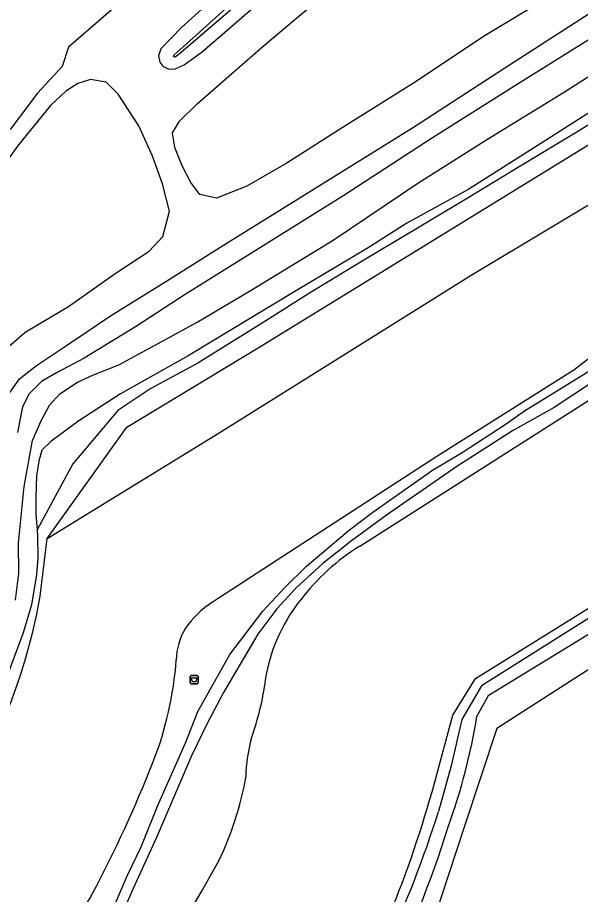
# Model space of a CAD drawing. Extents: x 157767 to 159171, y 387842 to 389425.
# Drawn here: x 157974.9 to 158045, y 388835.7 to 388945 of the extents above; entities that cross this region are included whole.
import ezdxf

# ---------------------------------------------------------------- set-up
doc = ezdxf.new("R2010")
doc.units = 0
for name, color, linetype in [('IMGEO_Afvalbak', 7, 'Continuous'), ('IMGEO_Gemengd_bos', 7, 'Continuous'), ('IMGEO_Grasland_overig', 7, 'Continuous'), ('IMGEO_Groenvoorziening', 7, 'Continuous'), ('IMGEO_Loofbos', 7, 'Continuous'), ('IMGEO_Struiken', 7, 'Continuous'), ('IMGEO_Waterloop', 7, 'Continuous')]:
    doc.layers.add(name, color=color, linetype=linetype)

msp = doc.modelspace()

# ---------------------------------------------------------------- linework, layer by layer
at = {"layer": 'IMGEO_Afvalbak'}
for p, q in [((157996.49, 388863), (157997.28, 388863)), ((157997.28, 388863), (157996.49, 388863)), ((157996.39, 388862.1), (157996.39, 388862.9)), ((157996.39, 388862.9), (157996.39, 388862.1)), ((157997.28, 388862), (157996.49, 388862)), ((157996.49, 388862), (157997.28, 388862)), ((157997.38, 388862.9), (157997.38, 388862.1)), ((157997.38, 388862.1), (157997.38, 388862.9))]:
    msp.add_line(p, q, dxfattribs=at)
msp.add_lwpolyline([(157996.54, 388862.72), (157997.24, 388862.72), (157997.09, 388862.24), (157996.69, 388862.24), (157996.54, 388862.72)], dxfattribs=at)
for centre, start, end in [((157996.49, 388862.9), 90, 180), ((157996.49, 388862.9), 90, 180), ((157997.28, 388862.9), 0, 90), ((157997.28, 388862.9), 360, 90), ((157996.49, 388862.1), 180, 270), ((157996.49, 388862.1), 180, 270), ((157997.28, 388862.1), 270, 0), ((157997.28, 388862.1), 270, 0)]:
    msp.add_arc(centre, 0.1, start, end, dxfattribs=at)
at = {"layer": 'IMGEO_Gemengd_bos'}
msp.add_lwpolyline([(157978.58, 388880.1), (157988.49, 388893.96), (158004.87, 388903.87), (158056.3, 388935.49), (158115.22, 388973.44), (158150.37, 388994.82)], dxfattribs=at)
at = {"layer": 'IMGEO_Grasland_overig'}
for points in [[(158174.64, 389011.52), (158142.85, 388992.13), (158104.35, 388968.65), (158057.28, 388938.52), (158050.73, 388934.52), (158044.17, 388930.52), (158037.6, 388926.54), (158031.02, 388922.57), (158024.52, 388918.67), (158017.83, 388914.68), (158011.26, 388910.69), (158005.81, 388907.24), (157997.34, 388901.94), (157991.49, 388898.81), (157987.38, 388896.05), (157981.76, 388889.41), (157977.33, 388881.16)], [(157973.78, 388898.05), (157975.13, 388900), (157977.27, 388901.68), (157981, 388904.15), (157986.46, 388907.87), (157993.37, 388912.15), (158000.57, 388916.68), (158013.06, 388924.44), (158024.22, 388931.38), (158035.61, 388938.79), (158047.41, 388946.37), (158057.68, 388953.21), (158066.49, 388958.71), (158075.9, 388964.49), (158086.87, 388971.4), (158095.94, 388977.11), (158104.82, 388982.82), (158113.3, 388988.11), (158121.05, 388993.01), (158129.1, 388998.07), (158138.24, 389003.73), (158146.62, 389008.61)], [(158159.73, 388973.5), (158132.61, 388956.55), (158103.48, 388937.98), (158098.2, 388934.42), (158092.94, 388931.08), (158065.74, 388912.21), (158062.37, 388909.84), (158055.64, 388905.53), (158053.12, 388903.96), (158041.75, 388896.45), (158036.57, 388893.51), (158029.61, 388889.09), (158020.85, 388883.02), (158016.48, 388879.8), (158012.91, 388876.97), (158009.62, 388873.95), (158007.21, 388871.32), (158004.81, 388868.19), (158000.54, 388860.89), (157998.51, 388857.03), (157996.57, 388852.99), (157992.22, 388842.82), (157989.28, 388836.48), (157986.91, 388831.11)], [(158004.22, 388951.87), (157995.33, 388943.8), (157992.74, 388941.15), (157992.44, 388940.27)], [(158003.7, 388947.97), (157995.03, 388940.48), (157994.53, 388940.1), (157994.33, 388940.13), (157994.42, 388940.4), (157995.52, 388941.41), (158003.29, 388948.4)], [(157992.44, 388940.27), (157992.6, 388939.49), (157993, 388938.97), (157993.75, 388938.61), (157994.54, 388938.66), (157995.64, 388939.15), (157997.94, 388940.82), (158006.18, 388948.02)], [(157986.73, 388833.75), (157988.61, 388838.13), (157990.28, 388841.68), (157992.31, 388846.74), (157995.86, 388854.72), (157997.36, 388858.55), (158001.36, 388865.65), (158005.45, 388871.05), (158008.14, 388873.93), (158010.88, 388876.66), (158016.23, 388881.17), (158019.15, 388883.4), (158026.61, 388888.62), (158030.3, 388890.83), (158035.65, 388894.31), (158038.04, 388896.03), (158052.23, 388904.73), (158074.79, 388919.78), (158084.43, 388926.48), (158089.21, 388930.14), (158095.2, 388934.4), (158098.85, 388936.86), (158102.93, 388939.22), (158112.33, 388945.35)], [(157977.33, 388881.16), (157977.39, 388880.42), (157977.4, 388877.65), (157977.27, 388875.63), (157976.63, 388871.85), (157975.58, 388868.35), (157973.74, 388863.3), (157971.49, 388858.13), (157969.54, 388854.03), (157966.86, 388848.99), (157964.44, 388843.64), (157961.63, 388839.03), (157959.11, 388835.12), (157956.14, 388831.37), (157952.39, 388827.07), (157946.07, 388820.93), (157941.06, 388816.9), (157936.26, 388813.27), (157930.38, 388809.35), (157925.74, 388806.86), (157913.58, 388801.29), (157906.47, 388797.95)]]:
    msp.add_lwpolyline(points, dxfattribs=at)
at = {"layer": 'IMGEO_Groenvoorziening'}
for points in [[(158065.93, 388946), (158061.01, 388942.95), (158049.13, 388935.1), (158040.55, 388929.65), (158031.1, 388923.66), (158023.38, 388919.41), (158018.58, 388916.32), (158009.45, 388910.88), (157996.13, 388902.87), (157987.73, 388898.15), (157982.54, 388894.77), (157979.03, 388892.18), (157977.92, 388891.12), (157977.56, 388889.72), (157977.26, 388887.91), (157977.19, 388885.19), (157977.17, 388883.09), (157977.33, 388881.16)], [(158047.04, 388864.41), (158034.59, 388856.43), (158030.58, 388844.25), (158025.65, 388829.18), (158024.75, 388829.4), (158020.49, 388819.98), (158014.57, 388809.95), (158005.72, 388797.58), (158000, 388790.52), (157996.61, 388786.34), (157984.33, 388774.78), (157983.84, 388770.3), (157991.12, 388751.99), (157991.67, 388750), (157996.35, 388733), (157999.68, 388715.9), (157999.21, 388715.82), (158000, 388712.81), (158004.28, 388696.59), (158012.07, 388669.59), (158016.69, 388651.85), (158016.29, 388651.42)]]:
    msp.add_lwpolyline(points, dxfattribs=at)
at = {"layer": 'IMGEO_Loofbos'}
for points in [[(157978.58, 388880.1), (158000, 388893.29), (158031.39, 388912.92), (158051.31, 388924.84), (158070.14, 388936.12), (158089.93, 388948.93), (158099.41, 388955.52), (158110.48, 388963.21), (158128.39, 388974.86), (158142.47, 388983.06), (158155.27, 388990.12), (158169.71, 389000), (158192.75, 389015.77), (158217.22, 389033.22), (158234.75, 389042.63), (158273.66, 389065.69)], [(158026.82, 388849.58), (158029.14, 388858.08), (158031.96, 388862.65), (158089.42, 388898.44), (158121.98, 388919.53), (158150.17, 388937.78), (158192.96, 388964.14), (158253.27, 389000), (158268.59, 389009.24), (158303.11, 389025.14), (158352.49, 389023.73), (158358.79, 389024.34), (158391.05, 389034.23), (158422.42, 389046.9)], [(158017.53, 388879.16), (158071.92, 388913.8), (158091.61, 388929.13), (158108.48, 388940.3), (158108.82, 388940.51), (158130.14, 388953.71), (158162.52, 388974.23), (158204.62, 389000), (158225.45, 389014.39), (158249.11, 389029.66), (158272.3, 389042.95)], [(158044.19, 388901.07), (158027.11, 388890.33), (158000, 388872.69), (157999.12, 388872.12)], [(157977.71, 388872.9), (157978.58, 388880.1)], [(157997.89, 388836.21), (158000, 388840.01)]]:
    msp.add_lwpolyline(points, dxfattribs=at)
for centre, radius, start, end in [((158136.19, 388785.1), 148.03, 121.2887, 128.4253), ((158032.39, 388855.46), 27.97, 122.0874, 142.6093), ((157909.5, 388884.65), 69.21, 335.283, 350.2284), ((158005.28, 388862.45), 11.46, 122.537, 145.6834), ((158026.38, 388859.34), 20.85, 141.0565, 173.5299), ((158002.23, 388864.88), 7.57, 147.8175, 179.2442), ((157951.23, 388868.08), 43.54, 338.5831, 355.9198), ((157973.13, 388866.56), 32.9, 340.2962, 351.4884), ((158023.34, 388849.9), 20.03, 163.8755, 178.8557), ((157833.97, 388914.77), 169.75, 332.319, 338.3628), ((157965.14, 388856.93), 38.75, 334.1129, 350.1564), ((157888.44, 388887.41), 143.46, 337.7431, 344.7093), ((157824.42, 388930.43), 185.72, 321.486, 329.4084), ((157820.13, 388938.29), 204.98, 324.3438, 330.1335)]:
    msp.add_arc(centre, radius, start, end, dxfattribs=at)
at = {"layer": 'IMGEO_Struiken'}
for points in [[(158148.86, 389078.33), (158145.35, 389075.81), (158142.72, 389073.26), (158141.6, 389069.93), (158130.89, 389061.42), (158118.86, 389052.43), (158106.06, 389042.79), (158093.37, 389033.26), (158080.55, 389023.14), (158068.82, 389014.01), (158056.06, 389003.56), (158044.14, 388993.19), (158031.3, 388982.72), (158018.93, 388972.74), (158006.16, 388962.69), (157993.94, 388952.42), (157981.26, 388941.36), (157980.44, 388938.94), (157977.36, 388935.6), (157973.98, 388931.1)], [(157999.66, 388922.53), (157997.59, 388922.98), (157996.47, 388924.49), (157995.42, 388926.56), (157994.47, 388928.84), (157994.2, 388930.68), (157995.07, 388932.11), (157997.29, 388934.29), (158005.5, 388941.49), (158016.41, 388950.71), (158030.99, 388962.96), (158044.82, 388974.81), (158056.66, 388984.62), (158068.22, 388993.89), (158079.57, 389002.87), (158090.16, 389011.64), (158106.55, 389024.54), (158117.69, 389033.18), (158128.23, 389041.3), (158137.19, 389048.33), (158141.21, 389051.44), (158144.08, 389052.87), (158146.72, 389053.12)], [(158150.1, 389016.98), (158143.47, 389012.45), (158135.91, 389007.71), (158128.46, 389003.06), (158123.27, 388999.69), (158113.2, 388993.64), (158106.19, 388988.73), (158098.68, 388983.45), (158089.96, 388977.56), (158081.26, 388972.17), (158074.4, 388967.94), (158066.42, 388963.21), (158058.21, 388957.9), (158049.72, 388952.45), (158040.97, 388947.54), (158033.17, 388942.81), (158024.23, 388936.86), (158015.8, 388931.59), (158008.36, 388926.84), (158003.45, 388924.03), (157999.66, 388922.53)], [(157972.43, 388902.88), (157975.85, 388905.81), (157981.22, 388909.01), (157987.19, 388913.2), (157991.3, 388915.92), (157993, 388917.76), (157993.83, 388920.9), (157992.95, 388924.32), (157991.69, 388927.76), (157990.01, 388931.54), (157987.43, 388935.51), (157985.94, 388937), (157983.99, 388937.34), (157982.42, 388936.82), (157980.89, 388935.85), (157978.98, 388934.08), (157975.02, 388929.19), (157971.74, 388924.69)]]:
    msp.add_lwpolyline(points, dxfattribs=at)
at = {"layer": 'IMGEO_Waterloop'}
for points in [[(158421.33, 389044.91), (158357.43, 389020.47), (158305.19, 389023.25), (158274.87, 389010.06), (158256.44, 389000), (158254.13, 388998.74), (158193.99, 388962.41), (158122.81, 388918.21), (158099.27, 388903.59), (158077.21, 388889.78), (158032.69, 388861.74), (158030.26, 388857.53), (158028.93, 388851.77), (158027.34, 388846.07)], [(158148.45, 389006.4), (158140.48, 389001.66), (158131.57, 388995.76), (158124.55, 388991.52), (158098.56, 388975.33), (158082.51, 388965.53), (158056.72, 388948.94), (158037.25, 388936.78), (158026.61, 388930.04), (158015.55, 388922.84), (157995.76, 388910.51), (157989.59, 388906.5), (157983.21, 388902.56), (157979.73, 388900.76), (157977.89, 388899.67), (157976.32, 388898.14), (157975.49, 388896.5), (157974.88, 388893.33)], [(157974.64, 388872.41), (157975.06, 388875.73), (157975.01, 388879.53), (157975.71, 388886.6), (157976.75, 388892.32), (157977.82, 388894.77), (157978.89, 388896.72), (157980.17, 388898.14), (157982.36, 388899.6), (157984.34, 388900.52), (157987.53, 388901.73), (157993.32, 388904.92), (157997.25, 388907.07), (158003.81, 388910.95), (158014.22, 388917.31), (158024.75, 388924.41), (158033.56, 388929.98), (158042.9, 388935.7), (158052.66, 388941.95), (158069.14, 388951.79)], [(158095, 388898.14), (158091.14, 388895.72), (158033.54, 388860.47), (158032.13, 388857.97)]]:
    msp.add_lwpolyline(points, dxfattribs=at)
for centre, radius, start, end in [((157956.14, 388870.33), 76.99, 340.1224, 350.7552), ((157897.61, 388886.82), 135.98, 334.9058, 342.5615), ((157898.23, 388884.91), 136.54, 333.5698, 342.632)]:
    msp.add_arc(centre, radius, start, end, dxfattribs=at)

doc.saveas('drawing.dxf')
